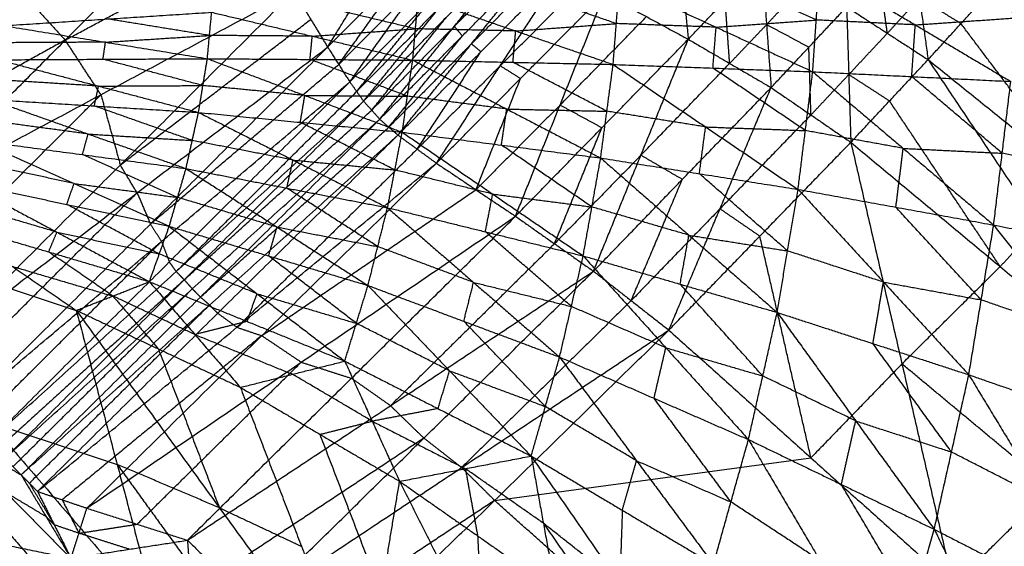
# Model space of a CAD drawing. Header units: millimetres. Extents: x -106 to 110, y -96 to 120.
# Tile 989 of 1020: x 73.66 to 78.44, y 82.4 to 84.95. Entities that reach past the tile are written whole.
import ezdxf

# ---------------------------------------------------------------- set-up
doc = ezdxf.new("R2010")
doc.units = ezdxf.units.MM
doc.header["$MEASUREMENT"] = 0
doc.layers.add('Default', color=7, linetype='Continuous', true_color=0x000000)

msp = doc.modelspace()

# ---------------------------------------------------------------- linework, layer by layer
at = {"layer": 'Default'}
for points in [[(72.7041, 84.5392, 12.7807), (73.4982, 85.3407, 13.1871), (74.2922, 86.1422, 13.5936)], [(75.1581, 84.8166, 13.5245), (75.5023, 85.3741, 13.5951), (75.8466, 85.9316, 13.6657)], [(75.1581, 84.8166, 13.5245), (75.5697, 85.2316, 13.6014), (75.9814, 85.6467, 13.6783)], [(75.2655, 84.6479, 13.5181), (75.6234, 85.1473, 13.5982), (75.9814, 85.6467, 13.6783)], [(72.7041, 84.5392, 12.7807), (73.6766, 85.0776, 13.1731), (74.6491, 85.616, 13.5655)], [(73.1217, 84.0855, 12.7652), (73.8854, 84.8507, 13.1653), (74.6491, 85.616, 13.5655)], [(75.2655, 84.6479, 13.5181), (75.6691, 85.0578, 13.6036), (76.0728, 85.4676, 13.689)], [(75.3327, 84.5544, 13.5167), (75.7027, 85.011, 13.6029), (76.0728, 85.4676, 13.689)], [(76.8518, 85.4317, 13.6805), (76.8796, 85.1432, 13.6775), (76.9075, 84.8547, 13.6745)], [(75.3327, 84.5544, 13.5167), (75.7336, 84.9609, 13.6065), (76.1344, 85.3674, 13.6963)], [(75.4109, 84.4669, 13.5178), (75.7727, 84.9171, 13.6071), (76.1344, 85.3674, 13.6963)], [(73.8854, 84.8507, 13.1653), (74.3537, 85.1008, 13.3587), (74.822, 85.3508, 13.552)], [(75.7727, 84.9171, 13.6071), (75.9731, 85.1191, 13.6531), (76.1735, 85.3211, 13.6992)], [(77.9874, 85.3529, 13.4373), (78.0293, 85.0544, 13.4893), (78.0711, 84.7558, 13.5412)], [(75.4109, 84.4669, 13.5178), (75.8118, 84.8709, 13.61), (76.2127, 85.2749, 13.7021)], [(75.4988, 84.3899, 13.5208), (75.8558, 84.8324, 13.6115), (76.2127, 85.2749, 13.7021)], [(75.2118, 84.7323, 13.5213), (75.3908, 84.982, 13.5613), (75.5697, 85.2316, 13.6014)], [(75.8558, 84.8324, 13.6115), (76.0572, 85.0344, 13.6572), (76.2587, 85.2365, 13.7028)], [(76.9075, 84.8547, 13.6745), (77.0864, 85.0427, 13.6507), (77.2653, 85.2307, 13.6269)], [(77.2653, 85.2307, 13.6269), (77.2874, 84.9255, 13.6391), (77.3094, 84.6203, 13.6512)], [(75.4988, 84.3899, 13.5208), (75.9018, 84.794, 13.6122), (76.3047, 85.1981, 13.7036)], [(75.6859, 84.2537, 13.5288), (75.9953, 84.7259, 13.6162), (76.3047, 85.1981, 13.7036)], [(77.5113, 84.6972, 11.0442), (77.5287, 84.948, 11.2057), (77.5461, 85.1988, 11.3672)], [(77.5461, 85.1988, 11.3672), (78.009, 84.9245, 11.2949), (78.4719, 84.6502, 11.2225)], [(77.8734, 84.8837, 13.5589), (77.8525, 85.033, 13.533), (77.8316, 85.1823, 13.507)], [(75.6234, 85.1473, 13.5982), (75.4176, 84.9398, 13.5598), (75.2118, 84.7323, 13.5213)], [(75.9953, 84.7259, 13.6162), (76.1992, 84.9311, 13.6587), (76.4031, 85.1363, 13.7012)], [(76.5432, 84.7325, 10.8485), (76.5587, 84.9307, 10.9794), (76.5742, 85.1289, 11.1103)], [(76.5742, 85.1289, 11.1103), (77.0427, 84.9131, 11.0773), (77.5113, 84.6972, 11.0442)], [(77.5287, 84.948, 11.2057), (77.2944, 85.0559, 11.2222), (77.0601, 85.1639, 11.2388)], [(77.2874, 84.9255, 13.6391), (77.3789, 85.0233, 13.6204), (77.4705, 85.1212, 13.6018)], [(73.1217, 84.0855, 12.7652), (74.0583, 84.5856, 13.1518), (74.9948, 85.0856, 13.5384)], [(73.3094, 83.4037, 12.588), (74.1521, 84.2447, 13.0632), (74.9948, 85.0856, 13.5384)], [(73.6766, 85.0776, 13.1731), (73.781, 84.9642, 13.1692), (73.8854, 84.8507, 13.1653)], [(74.9948, 85.0856, 13.5384), (75.0764, 84.9511, 13.5315), (75.1581, 84.8166, 13.5245)], [(75.6859, 84.2537, 13.5288), (76.0937, 84.6641, 13.6138), (76.5015, 85.0745, 13.6989)], [(76.0694, 83.9963, 13.5429), (76.2854, 84.5354, 13.6209), (76.5015, 85.0745, 13.6989)], [(76.5587, 84.9307, 10.9794), (76.3223, 85.0119, 10.9778), (76.0859, 85.0931, 10.9761)], [(76.5015, 85.0745, 13.6989), (76.7045, 84.9646, 13.6867), (76.9075, 84.8547, 13.6745)], [(78.0711, 84.7558, 13.5412), (78.2304, 84.9306, 13.4601), (78.3896, 85.1054, 13.3791)], [(78.3896, 85.1054, 13.3791), (78.9702, 84.3353, 13.411), (79.5507, 83.5652, 13.443)], [(78.3896, 85.1054, 13.3791), (79.1429, 84.5163, 13.3014), (79.8962, 83.9273, 13.2236)], [(75.2991, 84.6012, 13.5174), (75.4841, 84.8295, 13.5605), (75.6691, 85.0578, 13.6036)], [(75.571, 84.7535, 10.6354), (75.5843, 84.9054, 10.7386), (75.5976, 85.0573, 10.8418)], [(75.5976, 85.0573, 10.8418), (76.0704, 84.8949, 10.8452), (76.5432, 84.7325, 10.8485)], [(77.1084, 84.7375, 13.6628), (77.0974, 84.8901, 13.6568), (77.0864, 85.0427, 13.6507)], [(78.0293, 85.0544, 13.4893), (77.9514, 84.969, 13.5241), (77.8734, 84.8837, 13.5589)], [(78.2304, 84.9306, 13.4601), (78.1298, 84.9925, 13.4747), (78.0293, 85.0544, 13.4893)], [(73.5861, 84.9205, 10.2644), (74.0909, 84.953, 10.4105), (74.5956, 84.9856, 10.5567)], [(74.5747, 84.7605, 10.3994), (74.5851, 84.8731, 10.4781), (74.5956, 84.9856, 10.5567)], [(74.5956, 84.9856, 10.5567), (75.0833, 84.8695, 10.596), (75.571, 84.7535, 10.6354)], [(75.5843, 84.9054, 10.7386), (75.3404, 84.9634, 10.7189), (75.0966, 85.0214, 10.6993)], [(75.7027, 85.011, 13.6029), (75.5009, 84.8061, 13.5601), (75.2991, 84.6012, 13.5174)], [(77.3094, 84.6203, 13.6512), (77.4926, 84.816, 13.614), (77.6758, 85.0117, 13.5767)], [(77.6758, 85.0117, 13.5767), (77.686, 84.6834, 13.6061), (77.6963, 84.355, 13.6356)], [(77.6758, 85.0117, 13.5767), (77.8734, 84.8837, 13.5589), (78.0711, 84.7558, 13.5412)], [(74.5851, 84.8731, 10.4781), (74.338, 84.913, 10.4443), (74.0909, 84.953, 10.4105)], [(74.1521, 84.2447, 13.0632), (74.6143, 84.5979, 13.2973), (75.0764, 84.9511, 13.5315)], [(75.3718, 84.5106, 13.5172), (75.5527, 84.7357, 13.5619), (75.7336, 84.9609, 13.6065)], [(76.0704, 84.8949, 10.8452), (76.3145, 84.9128, 10.9123), (76.5587, 84.9307, 10.9794)], [(76.2854, 84.5354, 13.6209), (76.4949, 84.75, 13.6538), (76.7045, 84.9646, 13.6867)], [(77.0427, 84.9131, 11.0773), (76.8007, 84.9219, 11.0284), (76.5587, 84.9307, 10.9794)], [(77.0427, 84.9131, 11.0773), (77.2857, 84.9305, 11.1415), (77.5287, 84.948, 11.2057)], [(78.009, 84.9245, 11.2949), (77.7689, 84.9362, 11.2503), (77.5287, 84.948, 11.2057)], [(78.009, 84.9245, 11.2949), (78.2501, 84.9412, 11.3558), (78.4913, 84.958, 11.4167)], [(78.8109, 84.1605, 13.4921), (78.5206, 84.5455, 13.4761), (78.2304, 84.9306, 13.4601)], [(73.5861, 84.9205, 10.2644), (74.0804, 84.8405, 10.3319), (74.5747, 84.7605, 10.3994)], [(75.0833, 84.8695, 10.596), (75.3338, 84.8874, 10.6673), (75.5843, 84.9054, 10.7386)], [(75.7727, 84.9171, 13.6071), (75.5722, 84.7139, 13.5622), (75.3718, 84.5106, 13.5172)], [(76.0704, 84.8949, 10.8452), (75.8273, 84.9001, 10.7919), (75.5843, 84.9054, 10.7386)], [(75.8118, 84.8709, 13.61), (75.7922, 84.894, 13.6085), (75.7727, 84.9171, 13.6071)], [(76.0571, 84.743, 10.742), (76.0637, 84.8189, 10.7936), (76.0704, 84.8949, 10.8452)], [(77.0272, 84.7148, 10.9464), (77.035, 84.8139, 11.0118), (77.0427, 84.9131, 11.0773)], [(77.2874, 84.9255, 13.6391), (77.1979, 84.8315, 13.6509), (77.1084, 84.7375, 13.6628)], [(77.4926, 84.816, 13.614), (77.39, 84.8707, 13.6265), (77.2874, 84.9255, 13.6391)], [(77.686, 84.6834, 13.6061), (77.7797, 84.7835, 13.5825), (77.8734, 84.8837, 13.5589)], [(77.9916, 84.6737, 11.1334), (78.0003, 84.7991, 11.2141), (78.009, 84.9245, 11.2949)], [(73.8854, 84.8507, 13.1653), (73.3992, 84.5815, 12.9691), (72.9129, 84.3123, 12.7729)], [(74.0804, 84.8405, 10.3319), (73.8273, 84.8392, 10.268), (73.5742, 84.8378, 10.2041)], [(74.0583, 84.5856, 13.1518), (73.9718, 84.7182, 13.1586), (73.8854, 84.8507, 13.1653)], [(74.0684, 84.7578, 10.2716), (74.0744, 84.7992, 10.3018), (74.0804, 84.8405, 10.3319)], [(74.0804, 84.8405, 10.3319), (74.3328, 84.8568, 10.405), (74.5851, 84.8731, 10.4781)], [(75.0833, 84.8695, 10.596), (74.8342, 84.8713, 10.537), (74.5851, 84.8731, 10.4781)], [(75.0728, 84.757, 10.5174), (75.0781, 84.8133, 10.5567), (75.0833, 84.8695, 10.596)], [(75.4549, 84.4284, 13.5193), (75.6333, 84.6496, 13.5646), (75.8118, 84.8709, 13.61)], [(75.8558, 84.8324, 13.6115), (75.6553, 84.6304, 13.5654), (75.4549, 84.4284, 13.5193)], [(75.9018, 84.794, 13.6122), (75.8788, 84.8132, 13.6118), (75.8558, 84.8324, 13.6115)], [(76.0694, 83.9963, 13.5429), (76.4884, 84.4255, 13.6087), (76.9075, 84.8547, 13.6745)], [(76.4479, 83.7299, 13.5554), (76.6777, 84.2923, 13.6149), (76.9075, 84.8547, 13.6745)], [(76.9075, 84.8547, 13.6745), (77.1084, 84.7375, 13.6628), (77.3094, 84.6203, 13.6512)], [(73.3094, 83.4037, 12.588), (74.2338, 84.1101, 13.0562), (75.1581, 84.8166, 13.5245)], [(73.439, 83.1007, 12.5255), (74.2985, 83.9586, 13.025), (75.1581, 84.8166, 13.5245)], [(75.1581, 84.8166, 13.5245), (75.2118, 84.7323, 13.5213), (75.2655, 84.6479, 13.5181)], [(75.5924, 84.3218, 13.5248), (75.7471, 84.5579, 13.5685), (75.9018, 84.794, 13.6122)], [(77.5028, 84.4876, 13.6434), (77.4977, 84.6518, 13.6287), (77.4926, 84.816, 13.614)], [(73.5622, 84.7551, 10.1438), (74.0684, 84.7578, 10.2716), (74.5747, 84.7605, 10.3994)], [(73.5622, 84.7551, 10.1438), (74.047, 84.6275, 10.2144), (74.5317, 84.4999, 10.285)], [(74.5532, 84.6302, 10.3422), (74.3108, 84.694, 10.3069), (74.0684, 84.7578, 10.2716)], [(74.5317, 84.4999, 10.285), (74.5532, 84.6302, 10.3422), (74.5747, 84.7605, 10.3994)], [(74.5747, 84.7605, 10.3994), (75.0472, 84.5822, 10.4407), (75.5198, 84.4039, 10.482)], [(74.5747, 84.7605, 10.3994), (75.0728, 84.757, 10.5174), (75.571, 84.7535, 10.6354)], [(75.5454, 84.5787, 10.5587), (75.3091, 84.6678, 10.5381), (75.0728, 84.757, 10.5174)], [(75.5198, 84.4039, 10.482), (75.5454, 84.5787, 10.5587), (75.571, 84.7535, 10.6354)], [(75.571, 84.7535, 10.6354), (76.0268, 84.5162, 10.6426), (76.4826, 84.279, 10.6498)], [(75.571, 84.7535, 10.6354), (76.0571, 84.743, 10.742), (76.5432, 84.7325, 10.8485)], [(76.5129, 84.5057, 10.7492), (76.285, 84.6244, 10.7456), (76.0571, 84.743, 10.742)], [(76.6777, 84.2923, 13.6149), (76.8931, 84.5149, 13.6389), (77.1084, 84.7375, 13.6628)], [(77.6963, 84.355, 13.6356), (77.8837, 84.5554, 13.5884), (78.0711, 84.7558, 13.5412)], [(78.0711, 84.7558, 13.5412), (78.6081, 83.9528, 13.5647), (79.1451, 83.1498, 13.5882)], [(78.0711, 84.7558, 13.5412), (78.8109, 84.1605, 13.4921), (79.5507, 83.5652, 13.443)], [(74.2985, 83.9586, 13.025), (74.7552, 84.3455, 13.2731), (75.2118, 84.7323, 13.5213)], [(75.9953, 84.7259, 13.6162), (75.7938, 84.5239, 13.5705), (75.5924, 84.3218, 13.5248)], [(76.0937, 84.6641, 13.6138), (76.0445, 84.695, 13.615), (75.9953, 84.7259, 13.6162)], [(76.4826, 84.279, 10.6498), (76.5129, 84.5057, 10.7492), (76.5432, 84.7325, 10.8485)], [(76.5432, 84.7325, 10.8485), (76.9917, 84.4296, 10.8217), (77.4402, 84.1266, 10.7949)], [(76.5432, 84.7325, 10.8485), (77.0272, 84.7148, 10.9464), (77.5113, 84.6972, 11.0442)], [(77.4757, 84.4119, 10.9196), (77.2515, 84.5634, 10.933), (77.0272, 84.7148, 10.9464)], [(77.4402, 84.1266, 10.7949), (77.4757, 84.4119, 10.9196), (77.5113, 84.6972, 11.0442)], [(77.5113, 84.6972, 11.0442), (77.9503, 84.3256, 10.9818), (78.3893, 83.954, 10.9194)], [(77.5113, 84.6972, 11.0442), (77.9916, 84.6737, 11.1334), (78.4719, 84.6502, 11.2225)], [(73.439, 83.1007, 12.5255), (74.3523, 83.8743, 13.0218), (75.2655, 84.6479, 13.5181)], [(73.5146, 82.9021, 12.4813), (74.3901, 83.775, 12.9997), (75.2655, 84.6479, 13.5181)], [(74.047, 84.6275, 10.2144), (73.7943, 84.6433, 10.1575), (73.5416, 84.659, 10.1006)], [(75.2655, 84.6479, 13.5181), (75.2991, 84.6012, 13.5174), (75.3327, 84.5544, 13.5167)], [(75.8776, 84.125, 13.5358), (75.9857, 84.3945, 13.5748), (76.0937, 84.6641, 13.6138)], [(77.686, 84.6834, 13.6061), (77.5944, 84.5855, 13.6248), (77.5028, 84.4876, 13.6434)], [(77.8837, 84.5554, 13.5884), (77.7848, 84.6194, 13.5973), (77.686, 84.6834, 13.6061)], [(78.4306, 84.3021, 11.0709), (78.2111, 84.4879, 11.1022), (77.9916, 84.6737, 11.1334)], [(78.3893, 83.954, 10.9194), (78.4306, 84.3021, 11.0709), (78.4719, 84.6502, 11.2225)], [(74.0263, 84.5314, 10.1712), (74.0366, 84.5795, 10.1928), (74.047, 84.6275, 10.2144)], [(74.047, 84.6275, 10.2144), (74.3001, 84.6289, 10.2783), (74.5532, 84.6302, 10.3422)], [(75.2991, 84.6012, 13.5174), (74.8614, 84.1647, 13.2582), (74.4237, 83.7282, 12.999)], [(75.0472, 84.5822, 10.4407), (74.8002, 84.6062, 10.3915), (74.5532, 84.6302, 10.3422)], [(76.4479, 83.7299, 13.5554), (76.8787, 84.1751, 13.6033), (77.3094, 84.6203, 13.6512)], [(76.8134, 83.4446, 13.566), (77.0614, 84.0324, 13.6086), (77.3094, 84.6203, 13.6512)], [(77.3094, 84.6203, 13.6512), (77.5028, 84.4876, 13.6434), (77.6963, 84.355, 13.6356)], [(73.2156, 83.7446, 12.6766), (73.6369, 84.1651, 12.9142), (74.0583, 84.5856, 13.1518)], [(73.5146, 82.9021, 12.4813), (74.4237, 83.7282, 12.999), (75.3327, 84.5544, 13.5167)], [(73.5209, 84.5629, 10.0573), (73.996, 84.3952, 10.1403), (74.471, 84.2276, 10.2233)], [(73.5209, 84.5629, 10.0573), (74.0263, 84.5314, 10.1712), (74.5317, 84.4999, 10.285)], [(73.5923, 82.8224, 12.4809), (74.4625, 83.6884, 12.9988), (75.3327, 84.5544, 13.5167)], [(74.0583, 84.5856, 13.1518), (74.1052, 84.4151, 13.1075), (74.1521, 84.2447, 13.0632)], [(75.0257, 84.4519, 10.3835), (75.0365, 84.5171, 10.4121), (75.0472, 84.5822, 10.4407)], [(75.0472, 84.5822, 10.4407), (75.2963, 84.5805, 10.4997), (75.5454, 84.5787, 10.5587)], [(75.3327, 84.5544, 13.5167), (75.3718, 84.5106, 13.5172), (75.4109, 84.4669, 13.5178)], [(76.0268, 84.5162, 10.6426), (75.7861, 84.5475, 10.6007), (75.5454, 84.5787, 10.5587)], [(78.4207, 83.7524, 13.6119), (78.1522, 84.1539, 13.6001), (77.8837, 84.5554, 13.5884)], [(74.5014, 84.3638, 10.2542), (74.2638, 84.4476, 10.2127), (74.0263, 84.5314, 10.1712)], [(74.4625, 83.6884, 12.9988), (74.9172, 84.0995, 13.258), (75.3718, 84.5106, 13.5172)], [(74.471, 84.2276, 10.2233), (74.5014, 84.3638, 10.2542), (74.5317, 84.4999, 10.285)], [(74.5317, 84.4999, 10.285), (74.9903, 84.269, 10.3397), (75.4488, 84.038, 10.3944)], [(74.5317, 84.4999, 10.285), (75.0257, 84.4519, 10.3835), (75.5198, 84.4039, 10.482)], [(76.2854, 84.5354, 13.6209), (76.0815, 84.3302, 13.5784), (75.8776, 84.125, 13.5358)], [(76.0012, 84.3415, 10.5659), (76.014, 84.4288, 10.6043), (76.0268, 84.5162, 10.6426)], [(76.0268, 84.5162, 10.6426), (76.2698, 84.511, 10.6959), (76.5129, 84.5057, 10.7492)], [(76.4884, 84.4255, 13.6087), (76.3869, 84.4804, 13.6148), (76.2854, 84.5354, 13.6209)], [(76.9917, 84.4296, 10.8217), (76.7523, 84.4677, 10.7854), (76.5129, 84.5057, 10.7492)], [(73.996, 84.3952, 10.1403), (73.7447, 84.4291, 10.0877), (73.4935, 84.463, 10.0351)], [(73.5923, 82.8224, 12.4809), (74.5016, 83.6447, 12.9994), (75.4109, 84.4669, 13.5178)], [(73.6714, 82.742, 12.4808), (74.5411, 83.6044, 12.9993), (75.4109, 84.4669, 13.5178)], [(75.4843, 84.221, 10.4382), (75.255, 84.3365, 10.4109), (75.0257, 84.4519, 10.3835)], [(75.4109, 84.4669, 13.5178), (75.4549, 84.4284, 13.5193), (75.4988, 84.3899, 13.5208)], [(77.0614, 84.0324, 13.6086), (77.2821, 84.26, 13.626), (77.5028, 84.4876, 13.6434)], [(74.5411, 83.6044, 12.9993), (74.998, 84.0164, 13.2593), (75.4549, 84.4284, 13.5193)], [(75.4488, 84.038, 10.3944), (75.4843, 84.221, 10.4382), (75.5198, 84.4039, 10.482)], [(75.5198, 84.4039, 10.482), (75.9588, 84.1041, 10.506), (76.3977, 83.8042, 10.5299)], [(75.5198, 84.4039, 10.482), (76.0012, 84.3415, 10.5659), (76.4826, 84.279, 10.6498)], [(76.2586, 83.8631, 13.5491), (76.3735, 84.1443, 13.5789), (76.4884, 84.4255, 13.6087)], [(76.9614, 84.2028, 10.7224), (76.9765, 84.3162, 10.772), (76.9917, 84.4296, 10.8217)], [(76.9917, 84.4296, 10.8217), (77.2337, 84.4207, 10.8706), (77.4757, 84.4119, 10.9196)], [(77.9503, 84.3256, 10.9818), (77.713, 84.3687, 10.9507), (77.4757, 84.4119, 10.9196)], [(73.4662, 84.363, 10.0129), (73.9279, 84.1554, 10.1195), (74.3896, 83.9478, 10.2261)], [(73.4662, 84.363, 10.0129), (73.9686, 84.2953, 10.1181), (74.471, 84.2276, 10.2233)], [(73.6714, 82.742, 12.4808), (74.5851, 83.566, 13.0008), (75.4988, 84.3899, 13.5208)], [(73.7507, 82.6619, 12.481), (74.6248, 83.5259, 13.0009), (75.4988, 84.3899, 13.5208)], [(73.9686, 84.2953, 10.1181), (73.9823, 84.3453, 10.1292), (73.996, 84.3952, 10.1403)], [(73.996, 84.3952, 10.1403), (74.2487, 84.3795, 10.1973), (74.5014, 84.3638, 10.2542)], [(74.9903, 84.269, 10.3397), (74.7458, 84.3164, 10.2969), (74.5014, 84.3638, 10.2542)], [(75.4988, 84.3899, 13.5208), (75.5924, 84.3218, 13.5248), (75.6859, 84.2537, 13.5288)], [(76.8134, 83.4446, 13.566), (77.2548, 83.8998, 13.6008), (77.6963, 84.355, 13.6356)], [(77.6963, 84.355, 13.6356), (77.9443, 83.2805, 13.6112), (78.1923, 82.206, 13.5869)], [(77.6963, 84.355, 13.6356), (78.4207, 83.7524, 13.6119), (79.1451, 83.1498, 13.5882)], [(75.5924, 84.3218, 13.5248), (75.1553, 83.8898, 13.2648), (74.7183, 83.4578, 13.0049)], [(76.4402, 84.0416, 10.5899), (76.2207, 84.1915, 10.5779), (76.0012, 84.3415, 10.5659)], [(77.9147, 84.0403, 10.8571), (77.9325, 84.1829, 10.9195), (77.9503, 84.3256, 10.9818)], [(77.9503, 84.3256, 10.9818), (78.1904, 84.3138, 11.0264), (78.4306, 84.3021, 11.0709)], [(73.9279, 84.1554, 10.1195), (73.6794, 84.2084, 10.068), (73.431, 84.2614, 10.0165)], [(74.4303, 84.0877, 10.2247), (74.1995, 84.1915, 10.1714), (73.9686, 84.2953, 10.1181)], [(74.9599, 84.1328, 10.3088), (74.9751, 84.2009, 10.3243), (74.9903, 84.269, 10.3397)], [(74.9903, 84.269, 10.3397), (75.2373, 84.245, 10.3889), (75.4843, 84.221, 10.4382)], [(76.6777, 84.2923, 13.6149), (76.4682, 84.0777, 13.582), (76.2586, 83.8631, 13.5491)], [(76.3977, 83.8042, 10.5299), (76.4402, 84.0416, 10.5899), (76.4826, 84.279, 10.6498)], [(76.4826, 84.279, 10.6498), (76.9106, 83.9046, 10.6441), (77.3386, 83.5301, 10.6383)], [(76.4826, 84.279, 10.6498), (76.9614, 84.2028, 10.7224), (77.4402, 84.1266, 10.7949)], [(76.8787, 84.1751, 13.6033), (76.7782, 84.2337, 13.6091), (76.6777, 84.2923, 13.6149)], [(78.9067, 84.2082, 11.1249), (78.6687, 84.2552, 11.0979), (78.4306, 84.3021, 11.0709)], [(73.7507, 82.6619, 12.481), (74.7183, 83.4578, 13.0049), (75.6859, 84.2537, 13.5288)], [(73.9902, 82.5808, 12.5395), (74.838, 83.4172, 13.0342), (75.6859, 84.2537, 13.5288)], [(74.2338, 84.1101, 13.0562), (74.1929, 84.1774, 13.0597), (74.1521, 84.2447, 13.0632)], [(74.3896, 83.9478, 10.2261), (74.4303, 84.0877, 10.2247), (74.471, 84.2276, 10.2233)], [(74.471, 84.2276, 10.2233), (74.9125, 83.9441, 10.3048), (75.354, 83.6606, 10.3863)], [(74.471, 84.2276, 10.2233), (74.9599, 84.1328, 10.3088), (75.4488, 84.038, 10.3944)], [(75.9588, 84.1041, 10.506), (75.7215, 84.1625, 10.4721), (75.4843, 84.221, 10.4382)], [(75.6859, 84.2537, 13.5288), (75.8776, 84.125, 13.5358), (76.0694, 83.9963, 13.5429)], [(76.6306, 83.5872, 13.5607), (76.7546, 83.8812, 13.582), (76.8787, 84.1751, 13.6033)], [(77.3894, 83.8284, 10.7166), (77.1754, 84.0156, 10.7195), (76.9614, 84.2028, 10.7224)], [(73.3958, 84.1597, 10.0201), (73.8447, 83.9193, 10.1543), (74.2935, 83.679, 10.2886)], [(73.3958, 84.1597, 10.0201), (73.8927, 84.0537, 10.1231), (74.3896, 83.9478, 10.2261)], [(73.8927, 84.0537, 10.1231), (73.9103, 84.1046, 10.1213), (73.9279, 84.1554, 10.1195)], [(73.9279, 84.1554, 10.1195), (74.1791, 84.1216, 10.1721), (74.4303, 84.0877, 10.2247)], [(74.838, 83.4172, 13.0342), (75.3578, 83.7711, 13.285), (75.8776, 84.125, 13.5358)], [(75.4014, 83.8493, 10.3903), (75.1807, 83.9911, 10.3496), (74.9599, 84.1328, 10.3088)], [(77.3386, 83.5301, 10.6383), (77.3894, 83.8284, 10.7166), (77.4402, 84.1266, 10.7949)], [(77.4402, 84.1266, 10.7949), (77.8543, 83.6772, 10.7594), (78.2684, 83.2278, 10.7238)], [(77.4402, 84.1266, 10.7949), (77.9147, 84.0403, 10.8571), (78.3893, 83.954, 10.9194)], [(73.3742, 83.2522, 12.5567), (73.804, 83.6812, 12.8065), (74.2338, 84.1101, 13.0562)], [(74.2338, 84.1101, 13.0562), (74.2661, 84.0344, 13.0406), (74.2985, 83.9586, 13.025)], [(74.9125, 83.9441, 10.3048), (74.6714, 84.0159, 10.2647), (74.4303, 84.0877, 10.2247)], [(75.9233, 83.9211, 10.4621), (75.941, 84.0126, 10.4841), (75.9588, 84.1041, 10.506)], [(75.9588, 84.1041, 10.506), (76.1995, 84.0728, 10.5479), (76.4402, 84.0416, 10.5899)], [(73.8447, 83.9193, 10.1543), (73.6002, 83.9916, 10.1007), (73.3558, 84.0638, 10.0471)], [(74.3415, 83.8134, 10.2573), (74.1171, 83.9336, 10.1902), (73.8927, 84.0537, 10.1231)], [(75.354, 83.6606, 10.3863), (75.4014, 83.8493, 10.3903), (75.4488, 84.038, 10.3944)], [(75.4488, 84.038, 10.3944), (75.8661, 83.6758, 10.4498), (76.2833, 83.3136, 10.5052)], [(75.4488, 84.038, 10.3944), (75.9233, 83.9211, 10.4621), (76.3977, 83.8042, 10.5299)], [(76.9106, 83.9046, 10.6441), (76.6754, 83.9731, 10.617), (76.4402, 84.0416, 10.5899)], [(77.0614, 84.0324, 13.6086), (76.846, 83.8098, 13.5846), (76.6306, 83.5872, 13.5607)], [(77.2548, 83.8998, 13.6008), (77.1581, 83.9661, 13.6047), (77.0614, 84.0324, 13.6086)], [(78.3288, 83.5909, 10.8216), (78.1218, 83.8156, 10.8394), (77.9147, 84.0403, 10.8571)], [(73.9902, 82.5808, 12.5395), (75.0298, 83.2885, 13.0412), (76.0694, 83.9963, 13.5429)], [(74.4779, 82.4254, 12.6624), (75.2736, 83.2108, 13.1026), (76.0694, 83.9963, 13.5429)], [(76.0694, 83.9963, 13.5429), (76.2586, 83.8631, 13.5491), (76.4479, 83.7299, 13.5554)], [(72.6951, 83.9544, 10.0165), (73.317, 83.7472, 10.1794), (73.9389, 83.54, 10.3422)], [(72.6951, 83.9544, 10.0165), (73.515, 83.0003, 9.0582), (74.3349, 82.0462, 8.0999)], [(73.3157, 83.9679, 10.074), (73.6273, 83.754, 10.2081), (73.9389, 83.54, 10.3422)], [(73.3157, 83.9679, 10.074), (73.8046, 83.8235, 10.1813), (74.2935, 83.679, 10.2886)], [(74.2935, 83.679, 10.2886), (74.3415, 83.8134, 10.2573), (74.3896, 83.9478, 10.2261)], [(74.3523, 83.8743, 13.0218), (74.3254, 83.9165, 13.0234), (74.2985, 83.9586, 13.025)], [(74.3896, 83.9478, 10.2261), (74.8154, 83.6208, 10.3399), (75.2413, 83.2938, 10.4537)], [(74.3896, 83.9478, 10.2261), (74.8718, 83.8042, 10.3062), (75.354, 83.6606, 10.3863)], [(74.8718, 83.8042, 10.3062), (74.8921, 83.8741, 10.3055), (74.9125, 83.9441, 10.3048)], [(74.9125, 83.9441, 10.3048), (75.157, 83.8967, 10.3476), (75.4014, 83.8493, 10.3903)], [(78.2684, 83.2278, 10.7238), (78.3288, 83.5909, 10.8216), (78.3893, 83.954, 10.9194)], [(78.3893, 83.954, 10.9194), (78.7952, 83.429, 10.8559), (79.2012, 82.904, 10.7925)], [(78.3893, 83.954, 10.9194), (78.8654, 83.8601, 10.9733), (79.3415, 83.7663, 11.0272)], [(78.6081, 83.9528, 13.5647), (78.5144, 83.8526, 13.5883), (78.4207, 83.7524, 13.6119)], [(73.8046, 83.8235, 10.1813), (73.8246, 83.8714, 10.1678), (73.8447, 83.9193, 10.1543)], [(73.8447, 83.9193, 10.1543), (74.0931, 83.8664, 10.2058), (74.3415, 83.8134, 10.2573)], [(76.3405, 83.5589, 10.5175), (76.1319, 83.74, 10.4898), (75.9233, 83.9211, 10.4621)], [(76.8681, 83.6672, 10.5841), (76.8894, 83.7859, 10.6141), (76.9106, 83.9046, 10.6441)], [(76.9106, 83.9046, 10.6441), (77.15, 83.8665, 10.6803), (77.3894, 83.8284, 10.7166)], [(77.5028, 82.8253, 13.5765), (77.3788, 83.3626, 13.5886), (77.2548, 83.8998, 13.6008)], [(73.4768, 83.0014, 12.5034), (73.9145, 83.4379, 12.7626), (74.3523, 83.8743, 13.0218)], [(74.3523, 83.8743, 13.0218), (74.3712, 83.8247, 13.0107), (74.3901, 83.775, 12.9997)], [(75.8661, 83.6758, 10.4498), (75.6337, 83.7625, 10.42), (75.4014, 83.8493, 10.3903)], [(76.2586, 83.8631, 13.5491), (75.8608, 83.4704, 13.329), (75.4629, 83.0777, 13.1089)], [(77.8543, 83.6772, 10.7594), (77.6218, 83.7528, 10.738), (77.3894, 83.8284, 10.7166)], [(74.1162, 83.6095, 10.3154), (73.9604, 83.7165, 10.2483), (73.8046, 83.8235, 10.1813)], [(74.8154, 83.6208, 10.3399), (74.5785, 83.7171, 10.2986), (74.3415, 83.8134, 10.2573)], [(75.2977, 83.4772, 10.42), (75.0847, 83.6407, 10.3631), (74.8718, 83.8042, 10.3062)], [(76.2833, 83.3136, 10.5052), (76.3405, 83.5589, 10.5175), (76.3977, 83.8042, 10.5299)], [(76.3977, 83.8042, 10.5299), (76.7987, 83.3589, 10.5616), (77.1996, 82.9136, 10.5934)], [(76.3977, 83.8042, 10.5299), (76.8681, 83.6672, 10.5841), (77.3386, 83.5301, 10.6383)], [(73.6273, 83.754, 10.2081), (73.8717, 83.6817, 10.2618), (74.1162, 83.6095, 10.3154)], [(74.4237, 83.7282, 12.999), (74.4069, 83.7516, 12.9993), (74.3901, 83.775, 12.9997)], [(77.9443, 83.2805, 13.6112), (78.1825, 83.5165, 13.6116), (78.4207, 83.7524, 13.6119)], [(74.4625, 83.6884, 12.9988), (74.008, 83.2753, 12.7399), (73.5535, 82.8623, 12.4811)], [(74.4237, 83.7282, 12.999), (74.4431, 83.7083, 12.9989), (74.4625, 83.6884, 12.9988)], [(74.5016, 83.6447, 12.9994), (74.4821, 83.6665, 12.9991), (74.4625, 83.6884, 12.9988)], [(74.4779, 82.4254, 12.6624), (75.4629, 83.0777, 13.1089), (76.4479, 83.7299, 13.5554)], [(74.8025, 82.1109, 12.67), (75.6252, 82.9204, 13.1127), (76.4479, 83.7299, 13.5554)], [(76.4479, 83.7299, 13.5554), (76.6306, 83.5872, 13.5607), (76.8134, 83.4446, 13.566)], [(73.6318, 82.7822, 12.4809), (74.0667, 83.2134, 12.7401), (74.5016, 83.6447, 12.9994)], [(73.9389, 83.54, 10.3422), (74.1162, 83.6095, 10.3154), (74.2935, 83.679, 10.2886)], [(74.2935, 83.679, 10.2886), (74.5142, 83.4228, 10.4017), (74.7349, 83.1665, 10.5149)], [(74.2935, 83.679, 10.2886), (74.7674, 83.4864, 10.3711), (75.2413, 83.2938, 10.4537)], [(74.5016, 83.6447, 12.9994), (74.5214, 83.6246, 12.9993), (74.5411, 83.6044, 12.9993)], [(75.2413, 83.2938, 10.4537), (75.2977, 83.4772, 10.42), (75.354, 83.6606, 10.3863)], [(75.354, 83.6606, 10.3863), (75.7497, 83.2471, 10.4794), (76.1454, 82.8335, 10.5725)], [(75.354, 83.6606, 10.3863), (75.8186, 83.4871, 10.4457), (76.2833, 83.3136, 10.5052)], [(75.8186, 83.4871, 10.4457), (75.8423, 83.5814, 10.4477), (75.8661, 83.6758, 10.4498)], [(75.8661, 83.6758, 10.4498), (76.1033, 83.6173, 10.4837), (76.3405, 83.5589, 10.5175)], [(77.2691, 83.2219, 10.6158), (77.0686, 83.4445, 10.6), (76.8681, 83.6672, 10.5841)], [(77.8035, 83.379, 10.6811), (77.8289, 83.5281, 10.7202), (77.8543, 83.6772, 10.7594)], [(77.8543, 83.6772, 10.7594), (78.0916, 83.6341, 10.7905), (78.3288, 83.5909, 10.8216)], [(74.1162, 83.6095, 10.3154), (74.2265, 83.4814, 10.372), (74.3369, 83.3533, 10.4285)], [(74.5142, 83.4228, 10.4017), (74.3152, 83.5161, 10.3586), (74.1162, 83.6095, 10.3154)], [(74.5851, 83.566, 13.0008), (74.5631, 83.5852, 13), (74.5411, 83.6044, 12.9993)], [(74.7674, 83.4864, 10.3711), (74.7914, 83.5536, 10.3555), (74.8154, 83.6208, 10.3399)], [(74.8154, 83.6208, 10.3399), (75.0565, 83.549, 10.3799), (75.2977, 83.4772, 10.42)], [(78.7952, 83.429, 10.8559), (78.562, 83.5099, 10.8388), (78.3288, 83.5909, 10.8216)], [(73.711, 82.702, 12.4809), (74.1481, 83.134, 12.7408), (74.5851, 83.566, 13.0008)], [(74.5851, 83.566, 13.0008), (74.6049, 83.5459, 13.0008), (74.6248, 83.5259, 13.0009)], [(76.6306, 83.5872, 13.5607), (76.2193, 83.1825, 13.3394), (75.8079, 82.7777, 13.118)], [(76.7987, 83.3589, 10.5616), (76.5696, 83.4589, 10.5396), (76.3405, 83.5589, 10.5175)], [(73.9389, 83.54, 10.3422), (74.1369, 82.7931, 9.2211), (74.3349, 82.0462, 8.0999)], [(73.9389, 83.54, 10.3422), (74.3369, 83.3533, 10.4285), (74.7349, 83.1665, 10.5149)], [(73.9389, 83.54, 10.3422), (74.6331, 82.5827, 9.3886), (75.3273, 81.6255, 8.4349)], [(74.7183, 83.4578, 13.0049), (74.6715, 83.4919, 13.0029), (74.6248, 83.5259, 13.0009)], [(77.1996, 82.9136, 10.5934), (77.2691, 83.2219, 10.6158), (77.3386, 83.5301, 10.6383)], [(77.3386, 83.5301, 10.6383), (77.7197, 83.0042, 10.6479), (78.1008, 82.4783, 10.6575)], [(77.3386, 83.5301, 10.6383), (77.8035, 83.379, 10.6811), (78.2684, 83.2278, 10.7238)], [(74.7674, 83.4864, 10.3711), (74.6408, 83.4546, 10.3864), (74.5142, 83.4228, 10.4017)], [(74.7183, 83.4578, 13.0049), (74.7782, 83.4375, 13.0195), (74.838, 83.4172, 13.0342)], [(75.7497, 83.2471, 10.4794), (75.5237, 83.3621, 10.4497), (75.2977, 83.4772, 10.42)], [(76.2144, 83.0735, 10.5388), (76.0165, 83.2803, 10.4923), (75.8186, 83.4871, 10.4457)], [(74.838, 83.4172, 13.0342), (74.3542, 83.0193, 12.7722), (73.8704, 82.6213, 12.5103)], [(74.5142, 83.4228, 10.4017), (74.7511, 83.3265, 10.443), (74.9881, 83.2302, 10.4843)], [(74.8025, 82.1109, 12.67), (75.8079, 82.7777, 13.118), (76.8134, 83.4446, 13.566)], [(75.0298, 83.2885, 13.0412), (74.9339, 83.3529, 13.0377), (74.838, 83.4172, 13.0342)], [(75.1232, 81.7926, 12.6759), (75.9683, 82.6186, 13.1209), (76.8134, 83.4446, 13.566)], [(76.8134, 83.4446, 13.566), (77.5028, 82.8253, 13.5765), (78.1923, 82.206, 13.5869)], [(74.3369, 83.3533, 10.4285), (74.485, 82.968, 9.9086), (74.6331, 82.5827, 9.3886)], [(76.7414, 83.1136, 10.5493), (76.77, 83.2362, 10.5555), (76.7987, 83.3589, 10.5616)], [(76.7987, 83.3589, 10.5616), (77.0339, 83.2904, 10.5887), (77.2691, 83.2219, 10.6158)], [(78.1846, 82.853, 10.6907), (77.994, 83.116, 10.6859), (77.8035, 83.379, 10.6811)], [(76.1454, 82.8335, 10.5725), (76.2144, 83.0735, 10.5388), (76.2833, 83.3136, 10.5052)], [(76.2833, 83.3136, 10.5052), (76.6565, 82.8109, 10.5817), (77.0297, 82.3083, 10.6581)], [(76.2833, 83.3136, 10.5052), (76.7414, 83.1136, 10.5493), (77.1996, 82.9136, 10.5934)], [(74.234, 82.5031, 12.601), (74.6319, 82.8958, 12.8211), (75.0298, 83.2885, 13.0412)], [(74.7349, 83.1665, 10.5149), (74.9881, 83.2302, 10.4843), (75.2413, 83.2938, 10.4537)], [(75.0298, 83.2885, 13.0412), (75.1517, 83.2497, 13.0719), (75.2736, 83.2108, 13.1026)], [(75.2413, 83.2938, 10.4537), (75.3743, 83.0025, 10.5523), (75.5072, 82.7111, 10.6508)], [(75.2413, 83.2938, 10.4537), (75.6934, 83.0637, 10.5131), (76.1454, 82.8335, 10.5725)], [(77.9443, 83.2805, 13.6112), (77.7235, 83.0529, 13.5938), (77.5028, 82.8253, 13.5765)], [(78.6687, 82.6779, 13.5876), (78.3065, 82.9792, 13.5994), (77.9443, 83.2805, 13.6112)], [(75.3743, 83.0025, 10.5523), (75.1812, 83.1163, 10.5183), (74.9881, 83.2302, 10.4843)], [(75.4629, 83.0777, 13.1089), (75.3683, 83.1443, 13.1058), (75.2736, 83.2108, 13.1026)], [(75.6934, 83.0637, 10.5131), (75.7215, 83.1554, 10.4962), (75.7497, 83.2471, 10.4794)], [(75.7497, 83.2471, 10.4794), (75.982, 83.1603, 10.5091), (76.2144, 83.0735, 10.5388)], [(77.7197, 83.0042, 10.6479), (77.4944, 83.113, 10.6319), (77.2691, 83.2219, 10.6158)], [(78.1008, 82.4783, 10.6575), (78.1846, 82.853, 10.6907), (78.2684, 83.2278, 10.7238)], [(78.2684, 83.2278, 10.7238), (78.636, 82.6216, 10.7149), (79.0036, 82.0154, 10.7059)], [(78.2684, 83.2278, 10.7238), (78.7348, 83.0659, 10.7582), (79.2012, 82.904, 10.7925)], [(73.0118, 83.1591, 8.8805), (73.4217, 82.6821, 8.4014), (73.8317, 82.205, 7.9222)], [(74.7349, 83.1665, 10.5149), (75.0311, 82.396, 9.4749), (75.3273, 81.6255, 8.4349)], [(74.7349, 83.1665, 10.5149), (75.1211, 82.9388, 10.5828), (75.5072, 82.7111, 10.6508)], [(77.1146, 82.611, 10.6257), (76.928, 82.8623, 10.5875), (76.7414, 83.1136, 10.5493)], [(78.1923, 82.206, 13.5869), (78.6687, 82.6779, 13.5876), (79.1451, 83.1498, 13.5882)], [(75.6934, 83.0637, 10.5131), (75.5338, 83.0331, 10.5327), (75.3743, 83.0025, 10.5523)], [(75.4629, 83.0777, 13.1089), (75.5441, 82.999, 13.1108), (75.6252, 82.9204, 13.1127)], [(76.6565, 82.8109, 10.5817), (76.4354, 82.9422, 10.5602), (76.2144, 83.0735, 10.5388)], [(73.2917, 82.9687, 12.4242), (73.6024, 82.6533, 12.4242), (73.9131, 82.3379, 12.4242)], [(73.2917, 82.9687, 12.4242), (73.4815, 82.8554, 12.4525), (73.6714, 82.742, 12.4808)], [(73.2917, 82.9687, 12.4242), (73.6024, 82.6533, 12.4242), (73.9131, 82.3379, 12.4242)], [(73.515, 83.0003, 9.0582), (73.8259, 82.8967, 9.1397), (74.1369, 82.7931, 9.2211)], [(75.1211, 82.9388, 10.5828), (75.2477, 82.9706, 10.5676), (75.3743, 83.0025, 10.5523)], [(75.3743, 83.0025, 10.5523), (75.6003, 82.8874, 10.582), (75.8263, 82.7723, 10.6117)], [(77.6502, 82.6959, 10.6254), (77.6849, 82.8501, 10.6367), (77.7197, 83.0042, 10.6479)], [(77.7197, 83.0042, 10.6479), (77.9521, 82.9286, 10.6693), (78.1846, 82.853, 10.6907)], [(75.6252, 82.9204, 13.1127), (75.1327, 82.5943, 12.8895), (74.6402, 82.2681, 12.6662)], [(75.4173, 82.1683, 9.5428), (75.2692, 82.5535, 10.0628), (75.1211, 82.9388, 10.5828)], [(75.8079, 82.7777, 13.118), (75.7166, 82.8491, 13.1154), (75.6252, 82.9204, 13.1127)], [(77.0297, 82.3083, 10.6581), (77.1146, 82.611, 10.6257), (77.1996, 82.9136, 10.5934)], [(77.1996, 82.9136, 10.5934), (77.5463, 82.3276, 10.6566), (77.8931, 81.7416, 10.7198)], [(77.1996, 82.9136, 10.5934), (77.6502, 82.6959, 10.6254), (78.1008, 82.4783, 10.6575)], [(75.5072, 82.7111, 10.6508), (75.8263, 82.7723, 10.6117), (76.1454, 82.8335, 10.5725)], [(75.9683, 82.6186, 13.1209), (76.7355, 82.7219, 13.3487), (77.5028, 82.8253, 13.5765)], [(76.1454, 82.8335, 10.5725), (76.2046, 82.5079, 10.6647), (76.2637, 82.1823, 10.7568)], [(76.1454, 82.8335, 10.5725), (76.5754, 82.2148, 10.7062), (77.0053, 81.5962, 10.84)], [(76.1454, 82.8335, 10.5725), (76.5876, 82.5709, 10.6153), (77.0297, 82.3083, 10.6581)], [(78.636, 82.6216, 10.7149), (78.4103, 82.7373, 10.7028), (78.1846, 82.853, 10.6907)], [(73.5923, 82.8224, 12.4809), (73.6318, 82.7822, 12.4809), (73.6714, 82.742, 12.4808)], [(74.1369, 82.7931, 9.2211), (74.484, 82.3145, 8.7442), (74.8311, 81.8358, 8.2674)], [(74.6331, 82.5827, 9.3886), (74.385, 82.6879, 9.3048), (74.1369, 82.7931, 9.2211)], [(75.8079, 82.7777, 13.118), (75.8881, 82.6982, 13.1195), (75.9683, 82.6186, 13.1209)], [(76.5876, 82.5709, 10.6153), (76.622, 82.6909, 10.5985), (76.6565, 82.8109, 10.5817)], [(76.6565, 82.8109, 10.5817), (76.8855, 82.711, 10.6037), (77.1146, 82.611, 10.6257)], [(73.6714, 82.742, 12.4808), (73.711, 82.702, 12.4809), (73.7507, 82.6619, 12.481)], [(73.6714, 82.742, 12.4808), (73.7922, 82.5399, 12.4525), (73.9131, 82.3379, 12.4242)], [(75.8263, 82.7723, 10.6117), (75.8559, 82.6095, 10.6577), (75.8855, 82.4467, 10.7038)], [(76.2046, 82.5079, 10.6647), (76.0155, 82.6401, 10.6382), (75.8263, 82.7723, 10.6117)], [(73.711, 82.702, 12.4809), (73.7715, 82.6009, 12.4668), (73.8319, 82.4999, 12.4526)], [(75.3273, 81.6255, 8.4349), (75.4173, 82.1683, 9.5428), (75.5072, 82.7111, 10.6508)], [(75.5072, 82.7111, 10.6508), (75.8855, 82.4467, 10.7038), (76.2637, 82.1823, 10.7568)], [(75.5072, 82.7111, 10.6508), (75.9134, 81.9029, 9.7021), (76.3196, 81.0947, 8.7534)], [(77.9969, 82.11, 10.6886), (77.8236, 82.403, 10.657), (77.6502, 82.6959, 10.6254)], [(73.7922, 82.5399, 12.4525), (73.6973, 82.5966, 12.4384), (73.6024, 82.6533, 12.4242)], [(73.7507, 82.6619, 12.481), (73.8319, 82.4999, 12.4526), (73.9131, 82.3379, 12.4242)], [(73.7507, 82.6619, 12.481), (73.8704, 82.6213, 12.5103), (73.9902, 82.5808, 12.5395)], [(72.4912, 82.6273, 12.0172), (73.2021, 82.4826, 12.2207), (73.9131, 82.3379, 12.4242)], [(72.4912, 82.6273, 12.0172), (73.51, 82.1645, 12.2207), (74.5288, 81.7016, 12.4242)], [(72.4912, 82.6273, 12.0172), (73.8151, 81.8436, 12.2207), (75.139, 81.0599, 12.4242)], [(72.4912, 82.6273, 12.0172), (74.1173, 81.5201, 12.2207), (75.7434, 80.4128, 12.4242)], [(72.4912, 82.6273, 12.0172), (74.4167, 81.1939, 12.2207), (76.3422, 79.7605, 12.4242)], [(72.4912, 82.6273, 12.0172), (75.7845, 78.9937, 12.0172), (79.0779, 75.36, 12.0172)], [(73.8704, 82.6213, 12.5103), (73.911, 82.5403, 12.4961), (73.9516, 82.4593, 12.4819)], [(75.9683, 82.6186, 13.1209), (75.4655, 82.2852, 12.897), (74.9628, 81.9517, 12.673)], [(76.6577, 81.9993, 13.1314), (76.313, 82.3089, 13.1262), (75.9683, 82.6186, 13.1209)], [(77.5463, 82.3276, 10.6566), (77.3305, 82.4693, 10.6412), (77.1146, 82.611, 10.6257)], [(73.8319, 82.4999, 12.4526), (73.8121, 82.5199, 12.4526), (73.7922, 82.5399, 12.4525)], [(73.9131, 82.3379, 12.4242), (73.9516, 82.4593, 12.4819), (73.9902, 82.5808, 12.5395)], [(73.9902, 82.5808, 12.5395), (74.234, 82.5031, 12.601), (74.4779, 82.4254, 12.6624)], [(74.6331, 82.5827, 9.3886), (74.8321, 82.4894, 9.4317), (75.0311, 82.396, 9.4749)], [(76.5876, 82.5709, 10.6153), (76.5815, 82.3929, 10.6608), (76.5754, 82.2148, 10.7062)], [(73.9516, 82.4593, 12.4819), (73.8918, 82.4796, 12.4673), (73.8319, 82.4999, 12.4526)], [(73.9516, 82.4593, 12.4819), (74.0928, 82.4812, 12.5414), (74.234, 82.5031, 12.601)], [(76.2046, 82.5079, 10.6647), (76.4196, 82.1985, 10.7315), (76.6345, 81.8892, 10.7984)], [(76.5754, 82.2148, 10.7062), (76.39, 82.3614, 10.6854), (76.2046, 82.5079, 10.6647)], [(73.2021, 82.4826, 12.2207), (73.7115, 82.2512, 12.3225), (74.2209, 82.0197, 12.4242)], [(74.1955, 82.3817, 12.5433), (74.0735, 82.4205, 12.5126), (73.9516, 82.4593, 12.4819)], [(75.8855, 82.4467, 10.7038), (75.8995, 82.1748, 10.203), (75.9134, 81.9029, 9.7021)], [(77.8931, 81.7416, 10.7198), (77.9969, 82.11, 10.6886), (78.1008, 82.4783, 10.6575)], [(78.1008, 82.4783, 10.6575), (78.4279, 81.81, 10.7126), (78.7549, 81.1417, 10.7677)], [(78.1008, 82.4783, 10.6575), (78.5522, 82.2468, 10.6817), (79.0036, 82.0154, 10.7059)], [(73.9131, 82.3379, 12.4242), (74.1955, 82.3817, 12.5433), (74.4779, 82.4254, 12.6624)], [(74.4779, 82.4254, 12.6624), (74.5033, 82.0635, 12.5433), (74.5288, 81.7016, 12.4242)], [(74.4779, 82.4254, 12.6624), (74.6402, 82.2681, 12.6662), (74.8025, 82.1109, 12.67)]]:
    msp.add_open_spline(points, degree=2, dxfattribs=at)

doc.saveas('drawing.dxf')
